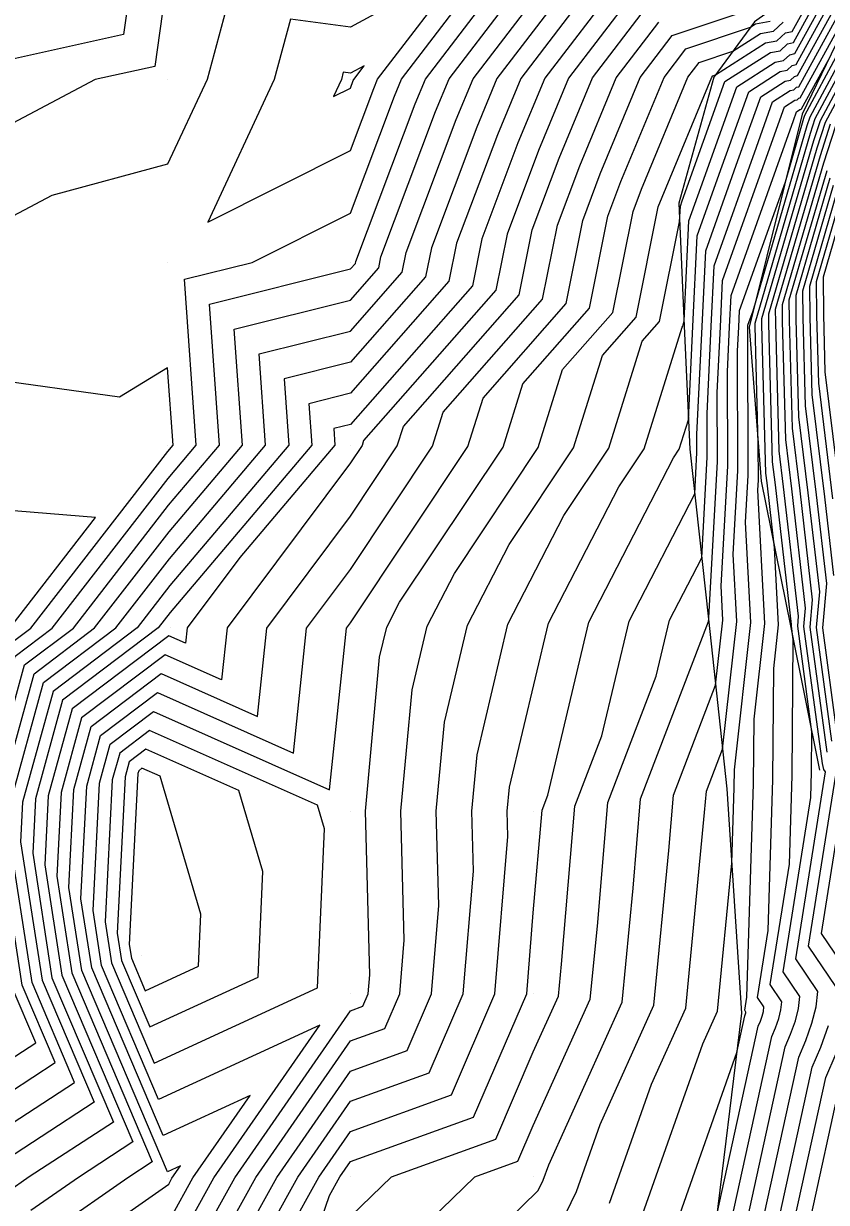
# Model space of a CAD drawing. Extents: x 2188792 to 2191981, y 386090 to 389710.
# Drawn here: x 2189432.2 to 2189476.1, y 386958.7 to 387023.2 of the extents above; entities that cross this region are included whole.
import ezdxf

# ---------------------------------------------------------------- set-up
doc = ezdxf.new("R2010")
doc.units = 0
for name, color, linetype in [('DTM Contours Major', 7, 'Continuous'), ('DTM Contours Minor', 7, 'Continuous'), ('Exist DTM QL2 LIDAR Elevation Point', 7, 'Continuous'), ('PH Exist DTM Breakline', 7, 'Continuous')]:
    doc.layers.add(name, color=color, linetype=linetype)

msp = doc.modelspace()

# ---------------------------------------------------------------- linework, layer by layer
at = {"layer": 'DTM Contours Major'}
for points in [[(2189431.01, 386970.316), (2189430.21, 386975.473), (2189427.531, 386977.44), (2189427.477, 386980.115), (2189430.165, 386982.986), (2189431.704, 386988.576), (2189433.734, 386990.11), (2189440.083, 386998.293), (2189441.618, 387000.105), (2189440.978, 387009.182), (2189444.675, 387010.106), (2189450.055, 387012.807), (2189452.461, 387019.2), (2189452.845, 387020.125), (2189460.294, 387029.87)], [(2189443.867, 387026.295), (2189442.21, 387020.107), (2189440.054, 387015.47), (2189433.718, 387013.77), (2189430.053, 387011.831), (2189429.648, 387010.518), (2189429.435, 387010.102), (2189429.15, 387009.193), (2189427.182, 387000.1), (2189425.259, 386994.93), (2189420.076, 386992.997), (2189417.521, 386992.68), (2189417.42, 386990.119), (2189416.888, 386987.555), (2189414.754, 386981.365), (2189410.271, 386976.523), (2189403.563, 386976.705), (2189402.025, 386970.115), (2189400.207, 386964.493), (2189398.08, 386962.244), (2189396.789, 386960.117), (2189398.583, 386958.492)], [(2189463.976, 387026.191), (2189459.373, 387020.169), (2189458.09, 387017.078), (2189455.86, 387011.151), (2189455.443, 387009.075), (2189450.055, 387002.948), (2189447.78, 387002.38), (2189447.941, 387000.105), (2189440.198, 386990.969), (2189439.538, 386990.119), (2189434.307, 386986.166), (2189432.82, 386980.765), (2189432.67, 386977.794), (2189433.725, 386970.988), (2189437.088, 386963.091), (2189432.479, 386960.096), (2189431.289, 386959.264), (2189430.21, 386952.998)], [(2189446.662, 386957.089), (2189448.325, 386960.088), (2189450.055, 386962.586), (2189455.575, 386964.582), (2189457.958, 386970.102), (2189458.667, 386978.713), (2189458.63, 386980.103), (2189458.75, 386981.409), (2189460.877, 386990.378), (2189464.725, 386997.839), (2189466.111, 386999.919), (2189468.193, 387006.571), (2189468.242, 387006.627), (2189468.299, 387006.911), (2189468.56, 387012.37), (2189469.215, 387014.207), (2189471.184, 387019.715), (2189473.291, 387021.064), (2189473.747, 387021.146), (2189474.089, 387021.464), (2189474.366, 387021.529), (2189476.486, 387025.406)], [(2189440.389, 386956.081), (2189442.586, 386960.044), (2189448.371, 386968.399), (2189439.561, 386964.334), (2189436.441, 386971.66), (2189435.974, 386974.672), (2189436.324, 386981.632), (2189436.909, 386983.757), (2189439.28, 386985.548), (2189448.913, 386981.265), (2189449.832, 386990.104), (2189450.055, 386990.403), (2189456.471, 387000.03), (2189457.303, 387002.689), (2189461.843, 387007.851), (2189462.755, 387012.392), (2189463.719, 387014.956), (2189465.902, 387020.213), (2189467.659, 387022.512), (2189471.315, 387023.741)], [(2189470.706, 386956.891), (2189473.1, 386967.78), (2189473.303, 386968.254), (2189473.48, 386968.762), (2189473.603, 386969.227), (2189473.649, 386969.674), (2189473.014, 386970.614), (2189474.064, 386977.199), (2189474.219, 386982.038), (2189474.275, 386989.464), (2189474.171, 386990.234), (2189474.177, 386990.307), (2189473.295, 386997.943), (2189473.141, 386999.194), (2189472.936, 387006.747), (2189472.93, 387007.291), (2189475.58, 387016.364), (2189476.036, 387017.773), (2189478.88, 387023.084)], [(2189461.238, 386956.862), (2189462.411, 386959.289), (2189463.705, 386962.966), (2189466.649, 386969.49), (2189467.469, 386977.947), (2189467.725, 386980.978), (2189470.027, 386986.98), (2189470.423, 386990.537), (2189470.326, 386992.413), (2189470.686, 386998.959), (2189470.673, 387004.127), (2189470.791, 387006.578), (2189470.873, 387008.296), (2189474.283, 387017.864), (2189474.454, 387018.342), (2189474.637, 387018.459), (2189474.676, 387018.466), (2189474.706, 387018.494), (2189474.73, 387018.5), (2189476.175, 387021.142)], [(2189476.644, 386984.547), (2189475.895, 386990.113), (2189476.104, 386992.539), (2189475.544, 386997.389), (2189474.945, 387002.271), (2189474.815, 387007.069), (2189474.798, 387008.559), (2189476.481, 387014.321)], [(2189475.267, 386958.045), (2189476.787, 386964.961)]]:
    msp.add_lwpolyline(points, dxfattribs=at)
at = {"layer": 'DTM Contours Minor'}
for points in [[(2189438.714, 387030.11), (2189437.636, 387022.568), (2189430.066, 387020.898)], [(2189450.324, 387010.054), (2189450.344, 387010.158), (2189453.587, 387018.775), (2189454.151, 387020.134), (2189461.03, 387029.135)], [(2189451.603, 387009.81), (2189451.723, 387010.406), (2189454.713, 387018.351), (2189455.456, 387020.143), (2189461.767, 387028.399)], [(2189452.883, 387009.565), (2189453.102, 387010.654), (2189455.838, 387017.927), (2189456.762, 387020.152), (2189462.503, 387027.663)], [(2189463.24, 387026.927), (2189458.068, 387020.161), (2189456.964, 387017.502), (2189454.481, 387010.902), (2189454.163, 387009.32), (2189450.055, 387004.649), (2189446.42, 387003.74), (2189446.676, 387000.105), (2189440.175, 386992.434), (2189438.377, 386990.117), (2189433.786, 386986.648), (2189432.119, 386980.591), (2189432.009, 386978.419), (2189433.182, 386970.854), (2189436.025, 386964.177), (2189430.21, 386960.398), (2189430.009, 386960.117), (2189429.711, 386959.618), (2189427.123, 386950.116)], [(2189451.335, 387019.624), (2189451.539, 387020.117), (2189456.321, 387026.372), (2189450.055, 387022.963), (2189446.764, 387023.398), (2189445.882, 387020.107), (2189442.257, 387012.308), (2189450.055, 387016.223), (2189451.335, 387019.624)], [(2189440.054, 387025.769), (2189439.347, 387020.826), (2189436.087, 387020.107), (2189430.053, 387016.914), (2189428.455, 387011.733), (2189427.613, 387010.091), (2189426.489, 387006.505), (2189425.102, 387000.096), (2189423.747, 386996.452), (2189420.094, 386995.09), (2189415.69, 386994.543), (2189415.516, 386990.13), (2189414.6, 386985.711), (2189413.226, 386981.729), (2189410.342, 386978.613), (2189401.45, 386978.855), (2189400.207, 386973.531), (2189398.878, 386971.448), (2189397.877, 386970.118), (2189394.148, 386966.176), (2189390.471, 386960.117), (2189395.58, 386955.49)], [(2189444.411, 386955.09), (2189447.178, 386960.079), (2189450.055, 386964.235), (2189454.364, 386965.794), (2189456.224, 386970.102), (2189456.777, 386976.824), (2189456.69, 386980.103), (2189456.975, 386983.184), (2189458.667, 386990.322), (2189461.73, 386996.259), (2189464.183, 386999.941), (2189466.015, 387005.795), (2189466.962, 387006.872), (2189468.056, 387012.318), (2189468.098, 387013.184), (2189468.202, 387013.476), (2189470.53, 387019.99), (2189473.022, 387021.584), (2189473.561, 387021.681), (2189473.965, 387022.058), (2189474.293, 387022.135), (2189476.02, 387025.294), (2189476.256, 387025.811)], [(2189450.157, 386953.615), (2189456.862, 386960.101), (2189459.208, 386960.949), (2189460.056, 386962.914), (2189463.17, 386969.813), (2189463.557, 386973.807), (2189464.129, 386980.568), (2189466.777, 386987.471), (2189467.506, 386990.547), (2189469.264, 386993.955), (2189469.567, 386999.462), (2189469.561, 387001.838), (2189469.788, 387006.593), (2189469.948, 387009.925), (2189472.256, 387016.401), (2189473.146, 387018.891), (2189474.098, 387019.501), (2189474.304, 387019.538), (2189474.459, 387019.682), (2189474.584, 387019.712), (2189477.882, 387025.741)], [(2189450.697, 386949.932), (2189460.329, 386959.354), (2189460.599, 386959.914), (2189460.897, 386960.761), (2189464.91, 386969.651), (2189465.513, 386975.877), (2189465.927, 386980.773), (2189469.646, 386990.467), (2189469.66, 386990.598), (2189469.657, 386990.667), (2189470.126, 386999.21), (2189470.117, 387002.983), (2189470.289, 387006.585), (2189470.41, 387009.111), (2189473.269, 387017.133), (2189473.8, 387018.617), (2189474.367, 387018.98), (2189474.49, 387019.002), (2189474.582, 387019.088), (2189474.657, 387019.106), (2189478.347, 387025.852)], [(2189464.713, 387025.455), (2189460.679, 387020.178), (2189459.216, 387016.653), (2189457.239, 387011.399), (2189456.723, 387008.83), (2189450.055, 387001.248), (2189449.141, 387001.02), (2189449.205, 387000.105), (2189443.997, 386993.96), (2189441.126, 386990.119), (2189441.038, 386989.278), (2189440.123, 386989.685), (2189434.827, 386985.685), (2189433.521, 386980.938), (2189433.331, 386977.17), (2189434.268, 386971.123), (2189438.15, 386962.006), (2189435.174, 386960.071), (2189432.57, 386958.25)], [(2189442.16, 386953.092), (2189446.03, 386960.07), (2189450.055, 386965.884), (2189453.153, 386967.005), (2189454.49, 386970.102), (2189454.888, 386974.934), (2189454.75, 386980.103), (2189455.2, 386984.959), (2189456.458, 386990.266), (2189458.734, 386994.68), (2189462.255, 386999.963), (2189463.837, 387005.018), (2189465.682, 387007.117), (2189466.892, 387013.137), (2189467.097, 387013.682), (2189469.819, 387020.24), (2189469.869, 387020.305), (2189470.017, 387020.355), (2189472.753, 387022.105), (2189473.375, 387022.217), (2189473.842, 387022.652), (2189474.22, 387022.741), (2189475.555, 387025.182)], [(2189446.079, 386950.852), (2189448.914, 386959.087), (2189449.473, 386960.096), (2189450.055, 386960.937), (2189456.786, 386963.371), (2189459.692, 386970.102), (2189460.056, 386974.528), (2189460.532, 386980.157), (2189460.841, 386980.963), (2189463.087, 386990.434), (2189467.721, 386999.418), (2189468.039, 386999.896), (2189468.542, 387001.503), (2189468.786, 387006.607), (2189469.023, 387011.555), (2189470.229, 387014.939), (2189471.838, 387019.441), (2189473.56, 387020.543), (2189473.933, 387020.61), (2189474.212, 387020.87), (2189474.438, 387020.924), (2189476.951, 387025.517)], [(2189450.089, 386957.96), (2189452.302, 386960.101), (2189457.997, 386962.16), (2189460.056, 386966.93), (2189461.431, 386969.974), (2189461.601, 386971.737), (2189462.33, 386980.362), (2189463.809, 386984.217), (2189465.296, 386990.491), (2189468.882, 386997.443), (2189469.007, 386999.713), (2189469.005, 387000.693), (2189469.287, 387006.6), (2189469.485, 387010.74), (2189471.242, 387015.67), (2189472.492, 387019.166), (2189473.829, 387020.022), (2189474.119, 387020.074), (2189474.336, 387020.276), (2189474.511, 387020.318), (2189477.416, 387025.629)], [(2189464.223, 386958.664), (2189466.512, 386965.17), (2189468.389, 386969.328), (2189469.425, 386980.017), (2189469.524, 386981.183), (2189470.409, 386983.492), (2189471.185, 386990.475), (2189470.995, 386994.158), (2189471.245, 386998.707), (2189471.23, 387005.272), (2189471.292, 387006.571), (2189471.335, 387007.481), (2189473.841, 387014.511), (2189474.859, 387017.997), (2189474.912, 387018.161), (2189478.585, 387025.022)], [(2189465.449, 387024.72), (2189461.985, 387020.187), (2189460.342, 387016.229), (2189458.618, 387011.647), (2189458.003, 387008.586), (2189450.769, 387000.359), (2189450.687, 387000.097), (2189450.055, 386999.15), (2189443.302, 386990.115), (2189443.007, 386987.275), (2189439.912, 386988.651), (2189435.348, 386985.203), (2189434.222, 386981.112), (2189433.992, 386976.546), (2189434.812, 386971.257), (2189439.213, 386960.92), (2189437.868, 386960.046), (2189433.851, 386957.237)], [(2189466.035, 386958.039), (2189469.32, 386967.375), (2189470.128, 386969.167), (2189470.912, 386977.251), (2189471.045, 386981.392), (2189471.052, 386982.35), (2189471.948, 386990.413), (2189471.665, 386995.904), (2189471.805, 386998.456), (2189471.786, 387006.417), (2189471.793, 387006.564), (2189471.798, 387006.666), (2189472.08, 387007.459), (2189475.039, 387017.589), (2189475.193, 387018.064), (2189478.659, 387024.537)], [(2189435.132, 386956.224), (2189440.113, 386959.706), (2189440.291, 386960.027), (2189440.758, 386960.703), (2189440.046, 386960.374), (2189435.355, 386971.391), (2189434.652, 386975.921), (2189434.923, 386981.285), (2189435.868, 386984.721), (2189439.701, 386987.617), (2189444.976, 386985.272), (2189445.479, 386990.111), (2189450.055, 386996.234), (2189452.615, 387000.075), (2189452.947, 387001.136), (2189459.283, 387008.341), (2189459.997, 387011.895), (2189461.468, 387015.805), (2189463.29, 387020.196), (2189466.186, 387023.984)], [(2189467.847, 386957.414), (2189471.182, 386966.892), (2189471.625, 386968.907), (2189471.647, 386968.959), (2189471.666, 386969.014), (2189471.679, 386969.064), (2189471.684, 386969.112), (2189471.616, 386969.214), (2189471.729, 386969.926), (2189472.103, 386981.607), (2189472.129, 386985.122), (2189472.71, 386990.352), (2189472.334, 386997.649), (2189472.365, 386998.204), (2189472.36, 387000.169), (2189472.185, 387006.619), (2189472.183, 387006.784), (2189475.219, 387017.181), (2189475.474, 387017.967), (2189478.732, 387024.053)], [(2189440.251, 386957.894), (2189441.438, 386960.036), (2189444.565, 386964.551), (2189439.803, 386962.354), (2189435.898, 386971.526), (2189435.313, 386975.297), (2189435.624, 386981.459), (2189436.389, 386984.239), (2189439.491, 386986.582), (2189446.945, 386983.268), (2189447.656, 386990.108), (2189450.055, 386993.318), (2189454.543, 387000.053), (2189455.125, 387001.912), (2189460.563, 387008.096), (2189461.376, 387012.144), (2189462.594, 387015.38), (2189464.596, 387020.205), (2189466.923, 387023.248)], [(2189440.527, 386954.268), (2189443.734, 386960.053), (2189450.055, 386969.183), (2189450.731, 386969.427), (2189451.022, 386970.102), (2189451.109, 386971.155), (2189450.87, 386980.103), (2189451.649, 386988.51), (2189452.039, 386990.154), (2189452.744, 386991.521), (2189458.399, 387000.008), (2189459.481, 387003.465), (2189463.123, 387007.606), (2189464.134, 387012.64), (2189464.845, 387014.531), (2189467.207, 387020.222), (2189468.396, 387021.776), (2189471.93, 387022.965), (2189472.215, 387023.147), (2189473.004, 387023.289)], [(2189440.664, 386952.456), (2189444.882, 386960.062), (2189450.055, 386967.534), (2189451.942, 386968.216), (2189452.756, 386970.102), (2189452.998, 386973.045), (2189452.81, 386980.103), (2189453.424, 386986.735), (2189454.248, 386990.21), (2189455.739, 386993.101), (2189460.327, 386999.986), (2189461.659, 387004.242), (2189464.402, 387007.362), (2189465.513, 387012.888), (2189465.971, 387014.107), (2189468.513, 387020.231), (2189469.132, 387021.041), (2189470.973, 387021.66), (2189472.484, 387022.626), (2189473.19, 387022.753), (2189473.719, 387023.246)], [(2189470.093, 386958.021), (2189472.362, 386968.344), (2189472.475, 386968.606), (2189472.573, 386968.888), (2189472.641, 386969.146), (2189472.667, 386969.393), (2189472.315, 386969.914), (2189472.897, 386973.563), (2189473.161, 386981.823), (2189473.206, 386987.893), (2189473.473, 386990.29), (2189473.256, 386994.498), (2189472.845, 386998.054), (2189472.781, 386998.579), (2189472.56, 387006.683), (2189472.556, 387007.037), (2189475.4, 387016.772), (2189475.755, 387017.87), (2189478.806, 387023.568)], [(2189450.209, 387020.049), (2189450.234, 387020.108), (2189450.808, 387020.859), (2189450.055, 387020.45), (2189449.66, 387020.502), (2189449.554, 387020.107), (2189449.119, 387019.17), (2189450.055, 387019.64), (2189450.209, 387020.049)], [(2189471.618, 386957.122), (2189473.837, 386967.216), (2189474.131, 386967.901), (2189474.388, 386968.636), (2189474.564, 386969.309), (2189474.632, 386969.955), (2189473.713, 386971.313), (2189475.232, 386980.835), (2189475.277, 386982.253), (2189475.294, 386984.429), (2189474.516, 386990.21), (2189474.563, 386990.753), (2189473.745, 386997.833), (2189473.502, 386999.81), (2189473.312, 387006.812), (2189473.304, 387007.545), (2189475.76, 387015.955), (2189476.317, 387017.676)], [(2189472.53, 386957.353), (2189474.575, 386966.652), (2189474.959, 386967.549), (2189475.295, 386968.51), (2189475.526, 386969.391), (2189475.614, 386970.235), (2189474.412, 386972.013), (2189476.044, 386982.24), (2189475.947, 386982.374), (2189475.867, 386982.702), (2189474.861, 386990.186), (2189474.948, 386991.2), (2189474.194, 386997.722), (2189473.863, 387000.425), (2189473.687, 387006.876), (2189473.677, 387007.798), (2189475.94, 387015.547), (2189476.598, 387017.58)], [(2189476.126, 386983.317), (2189475.205, 386990.161), (2189475.334, 386991.646), (2189474.644, 386997.611), (2189474.224, 387001.04), (2189474.063, 387006.94), (2189474.051, 387008.052), (2189476.121, 387015.138)], [(2189476.385, 386983.932), (2189475.55, 386990.137), (2189475.719, 386992.092), (2189475.094, 386997.5), (2189474.584, 387001.656), (2189474.439, 387007.005), (2189474.424, 387008.305), (2189476.301, 387014.73)], [(2189476.49, 386992.985), (2189475.994, 386997.278), (2189475.306, 387002.887), (2189475.19, 387007.133), (2189475.172, 387008.812), (2189476.661, 387013.913)], [(2189476.443, 386997.168), (2189475.667, 387003.502), (2189475.566, 387007.198), (2189475.545, 387009.066), (2189476.842, 387013.505)], [(2189476.893, 386997.057), (2189476.027, 387004.118), (2189475.942, 387007.262), (2189475.919, 387009.319), (2189477.022, 387013.096)], [(2189420.218, 386950.125), (2189426.185, 386960.117), (2189430.21, 386965.727), (2189432.837, 386967.434), (2189431.553, 386970.45), (2189430.21, 386979.111), (2189429.629, 386979.538), (2189429.617, 386980.118), (2189430.2, 386980.741), (2189432.224, 386988.094), (2189434.895, 386990.112), (2189440.106, 386996.829), (2189442.882, 387000.105), (2189442.339, 387007.822), (2189450.055, 387009.749), (2189450.324, 387010.054)], [(2189423.382, 386953.289), (2189427.46, 386960.117), (2189430.21, 386963.95), (2189433.9, 386966.349), (2189432.096, 386970.585), (2189430.688, 386979.668), (2189430.717, 386980.244), (2189432.745, 386987.612), (2189436.056, 386990.113), (2189440.129, 386995.364), (2189444.147, 387000.105), (2189443.699, 387006.461), (2189450.055, 387008.049), (2189451.603, 387009.81)], [(2189426.546, 386956.453), (2189428.734, 386960.117), (2189430.21, 386962.174), (2189434.962, 386965.263), (2189432.639, 386970.719), (2189431.349, 386979.043), (2189431.418, 386980.418), (2189433.266, 386987.13), (2189437.216, 386990.115), (2189440.152, 386993.899), (2189445.411, 387000.105), (2189445.059, 387005.101), (2189450.055, 387006.349), (2189452.883, 387009.565)], [(2189431.183, 386989.058), (2189432.573, 386990.108), (2189440.06, 386999.758), (2189440.353, 387000.105), (2189440.054, 387004.347), (2189437.418, 387002.742), (2189430.053, 387003.76)], [(2189430.663, 386989.54), (2189431.412, 386990.106), (2189436.106, 386996.157), (2189430.053, 386996.643), (2189428.283, 386991.885), (2189423.506, 386990.104), (2189420.053, 386987.144), (2189417.809, 386980.637), (2189410.128, 386972.341), (2189407.789, 386972.405), (2189407.252, 386970.107), (2189405.884, 386965.875), (2189410.172, 386962.452), (2189412.008, 386961.917), (2189411.831, 386960.117), (2189411.376, 386951.284), (2189420.209, 386956.514), (2189422.361, 386960.117), (2189427.827, 386967.735), (2189427.594, 386970.118), (2189423.335, 386973.244), (2189423.197, 386980.108), (2189430.095, 386987.476), (2189430.663, 386989.54)], [(2189448.636, 386979.123), (2189448.248, 386980.433), (2189439.069, 386984.514), (2189437.43, 386983.275), (2189437.025, 386981.806), (2189436.635, 386974.048), (2189436.984, 386971.795), (2189439.318, 386966.314), (2189448.244, 386970.433), (2189448.636, 386979.123)], [(2189445.255, 386976.79), (2189443.944, 386981.219), (2189438.859, 386983.479), (2189437.95, 386982.793), (2189437.726, 386981.979), (2189437.296, 386973.424), (2189437.527, 386971.929), (2189439.075, 386968.294), (2189444.996, 386971.026), (2189445.255, 386976.79)], [(2189441.875, 386974.456), (2189439.639, 386982.004), (2189438.648, 386982.445), (2189438.471, 386982.311), (2189438.427, 386982.153), (2189437.956, 386972.799), (2189438.07, 386972.063), (2189438.832, 386970.274), (2189441.747, 386971.619), (2189441.875, 386974.456)], [(2189476.597, 386970.516), (2189475.111, 386972.713), (2189476.603, 386982.066)], [(2189477.579, 386970.797), (2189475.81, 386973.412), (2189477.163, 386981.892)], [(2189473.443, 386957.584), (2189475.312, 386966.089), (2189475.787, 386967.196), (2189476.202, 386968.384)], [(2189474.355, 386957.814), (2189476.05, 386965.525), (2189476.615, 386966.844)]]:
    msp.add_lwpolyline(points, dxfattribs=at)
at = {"layer": 'Exist DTM QL2 LIDAR Elevation Point'}
for p, q in [((2189440.054, 387020.107), (2189440.054, 387020.107)), ((2189450.055, 387020.107), (2189450.055, 387020.107)), ((2189440.054, 387010.106), (2189440.054, 387010.106)), ((2189450.055, 387010.106), (2189450.055, 387010.106)), ((2189440.054, 387000.105), (2189440.054, 387000.105)), ((2189450.055, 387000.105), (2189450.055, 387000.105)), ((2189440.211, 386990.12), (2189440.211, 386990.12)), ((2189450.055, 386990.104), (2189450.055, 386990.104)), ((2189438.597, 386982.195), (2189438.597, 386982.195)), ((2189450.055, 386980.103), (2189450.055, 386980.103)), ((2189460.056, 386980.103), (2189460.056, 386980.103)), ((2189438.597, 386972.194), (2189438.597, 386972.194)), ((2189450.055, 386970.102), (2189450.055, 386970.102)), ((2189460.056, 386970.102), (2189460.056, 386970.102)), ((2189440.089, 386960.025), (2189440.089, 386960.025)), ((2189450.055, 386960.101), (2189450.055, 386960.101)), ((2189460.056, 386960.101), (2189460.056, 386960.101))]:
    msp.add_line(p, q, dxfattribs=at)
at = {"layer": 'PH Exist DTM Breakline'}
for points in [[(2189481.214, 387037.667), (2189474.881, 387030.28), (2189474.165, 387025.746), (2189473.972, 387024.803), (2189473.493, 387024.331), (2189472.84, 387023.762), (2189472.152, 387023.268), (2189469.933, 387020.24), (2189468.01, 387013.338), (2189468.312, 387006.614), (2189468.614, 386999.89), (2189469.631, 386990.601), (2189470.648, 386981.312), (2189471.446, 386969.044), (2189469.93, 386956.695), (2189465.874, 386944.162), (2189464.321, 386937.126), (2189462.769, 386930.091), (2189459.881, 386924.355)], [(2189510.662, 387021.436), (2189506.284, 387024.465), (2189497.371, 387029.741), (2189493.179, 387031.232), (2189487.359, 387032.133), (2189485.02, 387031.784), (2189482.199, 387030.489), (2189478.455, 387025.878), (2189474.764, 387018.212), (2189471.857, 387006.563), (2189472.52, 386998.134), (2189474.118, 386990.238), (2189475.716, 386982.342)]]:
    msp.add_lwpolyline(points, dxfattribs=at)

doc.saveas('drawing.dxf')
